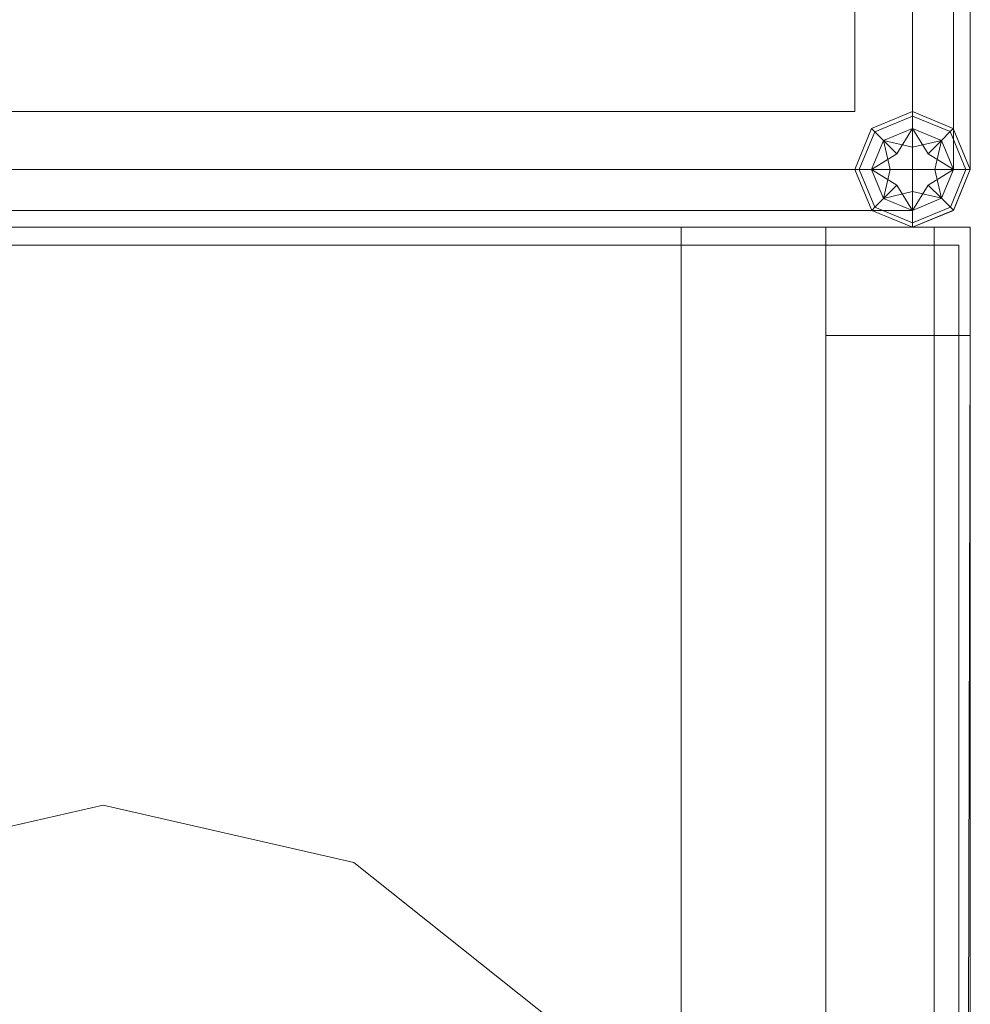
# Model space of a CAD drawing. Header units: inches. Extents: x 813 to 1305, y 19 to 194.
# Tile 634 of 656: x 1215.8 to 1217.44, y 102.38 to 104.09. Entities that reach past the tile are written whole.
import ezdxf

# ---------------------------------------------------------------- set-up
doc = ezdxf.new("R2010")
doc.units = ezdxf.units.IN
doc.header["$MEASUREMENT"] = 0
for name, color, linetype, true_color in [('CET color Grey19', 7, 'Continuous', 0x2f2e34), ('CET color Grey2', 7, 'Continuous', 0x060606), ('CET color Grey98', 7, 'Continuous', 0xfafafa)]:
    doc.layers.add(name, color=color, linetype=linetype, true_color=true_color)
doc.layers.add('CET Default', color=7, linetype='Continuous')

# ---------------------------------------------------------------- blocks, each defined once
blk = doc.blocks.new('*C280')
at = {"layer": 'CET color Grey2', "linetype": 'Continuous', "lineweight": 0}
for points, invisible_edges in [([(2, 2.5, 0.5), (0, 2.5, 0.5), (0, 2.5, 49.4213), (2, 2.5, 0.5)], 4), ([(2, 2.5, 0.5), (0, 2.5, 49.4213), (2, 2.5, 49.4213), (2, 2.5, 0.5)], 9), ([(0, 2.5, 0.5), (0, 0.5, 0.5), (0, 0.5, 49.4213), (0, 2.5, 0.5)], 4), ([(0, 2.5, 0.5), (0, 0.5, 49.4213), (0, 2.5, 49.4213), (0, 2.5, 0.5)], 9), ([(0, 2.5, 0.5), (2, 2.5, 0.5), (2, 0.5, 0.5), (0, 2.5, 0.5)], 4), ([(0, 2.5, 0.5), (2, 0.5, 0.5), (0, 0.5, 0.5), (0, 2.5, 0.5)], 9), ([(0, 0.5, 49.4213), (2, 0.5, 49.4213), (2, 2.5, 49.4213), (0, 0.5, 49.4213)], 4), ([(0, 0.5, 49.4213), (2, 2.5, 49.4213), (0, 2.5, 49.4213), (0, 0.5, 49.4213)], 9), ([(1.099, 1.9339), (1.3765, 2.2818), (3, 1.5), (1.099, 1.9339)], 6), ([(3, 1.5, 0.5), (1.3765, 2.2818, 0.5), (1.099, 1.9339, 0.5), (3, 1.5, 0.5)], 13), ([(1.099, 1.9339), (1.3765, 2.2818, 0.5), (1.3765, 2.2818), (1.099, 1.9339)], 9), ([(1.099, 1.9339), (1.099, 1.9339, 0.5), (1.3765, 2.2818, 0.5), (1.099, 1.9339)], 4), ([(1, 1.5), (1.099, 1.9339), (3, 1.5), (1, 1.5)], 6), ([(3, 1.5, 0.5), (1.099, 1.9339, 0.5), (1, 1.5, 0.5), (3, 1.5, 0.5)], 13), ([(1, 1.5), (1.099, 1.9339, 0.5), (1.099, 1.9339), (1, 1.5)], 9), ([(1, 1.5), (1, 1.5, 0.5), (1.099, 1.9339, 0.5), (1, 1.5)], 4), ([(1.099, 1.0661), (1, 1.5), (3, 1.5), (1.099, 1.0661)], 6), ([(3, 1.5, 0.5), (1, 1.5, 0.5), (1.099, 1.0661, 0.5), (3, 1.5, 0.5)], 13), ([(1.099, 1.0661), (1, 1.5, 0.5), (1, 1.5), (1.099, 1.0661)], 9), ([(1.099, 1.0661), (1.099, 1.0661, 0.5), (1, 1.5, 0.5), (1.099, 1.0661)], 4), ([(1.3765, 0.7182), (1.099, 1.0661), (3, 1.5), (1.3765, 0.7182)], 6), ([(3, 1.5, 0.5), (1.099, 1.0661, 0.5), (1.3765, 0.7182, 0.5), (3, 1.5, 0.5)], 13)]:
    blk.add_3dface(points, dxfattribs=dict(at, invisible_edges=invisible_edges))
at = {"layer": 'CET color Grey98', "linetype": 'Continuous', "lineweight": 0}
for points, invisible_edges in [([(24, 3, 0.5625), (0, 3, 0.5625), (0, 3, 0.8675), (24, 3, 0.5625)], 4), ([(24, 3, 0.5625), (0, 3, 0.8675), (24, 3, 0.8675), (24, 3, 0.5625)], 9), ([(24, 3, 0.8675), (0, 3, 0.8675), (0, 2.9375, 0.93), (24, 3, 0.8675)], 4), ([(24, 3, 0.8675), (0, 2.9375, 0.93), (24, 2.9375, 0.93), (24, 3, 0.8675)], 9), ([(24, 2.9375, 0.5), (0, 2.9375, 0.5), (0, 3, 0.5625), (24, 2.9375, 0.5)], 4), ([(24, 2.9375, 0.5), (0, 3, 0.5625), (24, 3, 0.5625), (24, 2.9375, 0.5)], 9), ([(0.1875, 3, 1.1525), (0.1875, 2.9375, 1.09), (0.1875, 2.75, 1.09), (0.1875, 3, 1.1525)], 4), ([(0.1875, 3, 32.9025), (0.1875, 3, 1.1525), (0.1875, 2.75, 1.09), (0.1875, 3, 32.9025)], 6), ([(0.1875, 2.9375, 32.965), (0.1875, 3, 32.9025), (0.1875, 2.75, 1.09), (0.1875, 2.9375, 32.965)], 6), ([(23.8125, 2.9375, 1.09), (0.1875, 3, 1.1525), (23.8125, 3, 1.1525), (23.8125, 2.9375, 1.09)], 9), ([(23.8125, 2.9375, 1.09), (0.1875, 2.9375, 1.09), (0.1875, 3, 1.1525), (23.8125, 2.9375, 1.09)], 4), ([(23.8125, 3, 32.9025), (0.1875, 2.9375, 32.965), (23.8125, 2.9375, 32.965), (23.8125, 3, 32.9025)], 9), ([(23.8125, 3, 32.9025), (0.1875, 3, 32.9025), (0.1875, 2.9375, 32.965), (23.8125, 3, 32.9025)], 4), ([(0.1875, 3, 33.1525), (0.1875, 2.9375, 33.09), (0.1875, 2.75, 33.09), (0.1875, 3, 33.1525)], 4), ([(0.1875, 3, 48.9025), (0.1875, 3, 33.1525), (0.1875, 2.75, 33.09), (0.1875, 3, 48.9025)], 6), ([(0.1875, 2.9375, 48.965), (0.1875, 3, 48.9025), (0.1875, 2.75, 33.09), (0.1875, 2.9375, 48.965)], 6), ([(23.8125, 3, 48.9025), (0.1875, 2.9375, 48.965), (23.8125, 2.9375, 48.965), (23.8125, 3, 48.9025)], 9), ([(23.8125, 3, 48.9025), (0.1875, 3, 48.9025), (0.1875, 2.9375, 48.965), (23.8125, 3, 48.9025)], 4), ([(0.0312, 0.0197, 49.5), (23.9688, 0.0197, 49.5), (23.9688, 2.9803, 49.5), (0.0312, 0.0197, 49.5)], 4), ([(0.0312, 0.0197, 49.5), (23.9688, 2.9803, 49.5), (0.0312, 2.9803, 49.5), (0.0312, 0.0197, 49.5)], 9), ([(0.0312, 2.9803, 49.5), (23.9688, 2.9803, 49.5), (23.9688, 2.9803, 49.25), (0.0312, 2.9803, 49.5)], 4), ([(0.0312, 2.9803, 49.5), (23.9688, 2.9803, 49.25), (0.0312, 2.9803, 49.25), (0.0312, 2.9803, 49.5)], 9), ([(0.0312, 2.9803, 49.25), (23.9688, 2.9803, 49.25), (23.9688, 0.0197, 49.25), (0.0312, 2.9803, 49.25)], 4), ([(0.0312, 2.9803, 49.25), (23.9688, 0.0197, 49.25), (0.0312, 0.0197, 49.25), (0.0312, 2.9803, 49.25)], 9), ([(24, 2.9375, 0.93), (0, 2.9375, 0.93), (0, 2.75, 0.93), (24, 2.9375, 0.93)], 4), ([(24, 2.9375, 0.93), (0, 2.75, 0.93), (24, 2.75, 0.93), (24, 2.9375, 0.93)], 9), ([(24, 2.75, 0.5), (0, 2.75, 0.5), (0, 2.9375, 0.5), (24, 2.75, 0.5)], 4), ([(24, 2.75, 0.5), (0, 2.9375, 0.5), (24, 2.9375, 0.5), (24, 2.75, 0.5)], 9), ([(0.1875, 2.75, 32.965), (0.1875, 2.9375, 32.965), (0.1875, 2.75, 1.09), (0.1875, 2.75, 32.965)], 2), ([(23.8125, 2.75, 1.09), (0.1875, 2.9375, 1.09), (23.8125, 2.9375, 1.09), (23.8125, 2.75, 1.09)], 9), ([(23.8125, 2.75, 1.09), (0.1875, 2.75, 1.09), (0.1875, 2.9375, 1.09), (23.8125, 2.75, 1.09)], 4), ([(23.8125, 2.9375, 32.965), (0.1875, 2.75, 32.965), (23.8125, 2.75, 32.965), (23.8125, 2.9375, 32.965)], 9), ([(23.8125, 2.9375, 32.965), (0.1875, 2.9375, 32.965), (0.1875, 2.75, 32.965), (23.8125, 2.9375, 32.965)], 4), ([(0.1875, 2.75, 48.965), (0.1875, 2.9375, 48.965), (0.1875, 2.75, 33.09), (0.1875, 2.75, 48.965)], 2), ([(23.8125, 2.75, 33.09), (0.1875, 2.9375, 33.09), (23.8125, 2.9375, 33.09), (23.8125, 2.75, 33.09)], 9), ([(23.8125, 2.75, 33.09), (0.1875, 2.75, 33.09), (0.1875, 2.9375, 33.09), (23.8125, 2.75, 33.09)], 4), ([(23.8125, 2.9375, 48.965), (0.1875, 2.75, 48.965), (23.8125, 2.75, 48.965), (23.8125, 2.9375, 48.965)], 9), ([(23.8125, 2.9375, 48.965), (0.1875, 2.9375, 48.965), (0.1875, 2.75, 48.965), (23.8125, 2.9375, 48.965)], 4), ([(24, 2.75, 0.93), (0, 2.75, 0.93), (0, 2.75, 0.5), (24, 2.75, 0.93)], 4), ([(24, 2.75, 0.93), (0, 2.75, 0.5), (24, 2.75, 0.5), (24, 2.75, 0.93)], 9), ([(23.8125, 2.75, 32.965), (0.1875, 2.75, 1.09), (23.8125, 2.75, 1.09), (23.8125, 2.75, 32.965)], 9), ([(23.8125, 2.75, 32.965), (0.1875, 2.75, 32.965), (0.1875, 2.75, 1.09), (23.8125, 2.75, 32.965)], 4), ([(23.8125, 2.75, 48.965), (0.1875, 2.75, 33.09), (23.8125, 2.75, 33.09), (23.8125, 2.75, 48.965)], 9), ([(23.8125, 2.75, 48.965), (0.1875, 2.75, 48.965), (0.1875, 2.75, 33.09), (23.8125, 2.75, 48.965)], 4)]:
    blk.add_3dface(points, dxfattribs=dict(at, invisible_edges=invisible_edges))
for points in [[(23.8125, 2.9375, 33.09), (0.1875, 3, 33.1525), (23.8125, 3, 33.1525), (23.8125, 2.9375, 33.09)], [(23.8125, 2.9375, 33.09), (0.1875, 2.9375, 33.09), (0.1875, 3, 33.1525), (23.8125, 2.9375, 33.09)]]:
    blk.add_3dface(points, dxfattribs=at)
blk = doc.blocks.new('*C235')
at = {"layer": 'CET Default', "linetype": 'Continuous', "lineweight": 0, "rotation": 269.9999999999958}
blk.add_blockref('*C280', (415.7222, 916.8549), dxfattribs=at)
blk = doc.blocks.new('*C199')
at = {"layer": 'CET color Grey19', "linetype": 'Continuous', "lineweight": 0}
for points, invisible_edges in [([(0.2, 2.8, 0.5), (0.2, 0.2, 0.5), (0.2, 0.2, 49.25), (0.2, 2.8, 0.5)], 4), ([(0.2, 2.8, 0.5), (0.2, 0.2, 49.25), (0.2, 2.8, 49.25), (0.2, 2.8, 0.5)], 9), ([(0.2, 2.8, 0.5), (2.8, 2.8, 0.5), (2.8, 0.2, 0.5), (0.2, 2.8, 0.5)], 4), ([(0.2, 2.8, 0.5), (2.8, 0.2, 0.5), (0.2, 0.2, 0.5), (0.2, 2.8, 0.5)], 9), ([(0.2, 0.2, 49.25), (2.8, 0.2, 49.25), (2.8, 2.8, 49.25), (0.2, 0.2, 49.25)], 4), ([(0.2, 0.2, 49.25), (2.8, 2.8, 49.25), (0.2, 2.8, 49.25), (0.2, 0.2, 49.25)], 9), ([(0.2, 0.2, 0.5), (2.8, 0.2, 0.5), (2.8, 0.2, 49.25), (0.2, 0.2, 0.5)], 4), ([(0.2, 0.2, 0.5), (2.8, 0.2, 49.25), (0.2, 0.2, 49.25), (0.2, 0.2, 0.5)], 9)]:
    blk.add_3dface(points, dxfattribs=dict(at, invisible_edges=invisible_edges))
at = {"layer": 'CET color Grey98', "linetype": 'Continuous', "lineweight": 0}
for points, invisible_edges in [([(0, 2.9, 49.35), (0, 0.1, 49.35), (0, 2.9, 49.4), (0, 2.9, 49.35)], 2), ([(0, 2.9, 49.4), (0, 0.1, 49.35), (0, 0.1, 49.4), (0, 2.9, 49.4)], 9), ([(0, 2.9, 49.4), (0.0293, 0.1, 49.4707), (0.0293, 2.9, 49.4707), (0, 2.9, 49.4)], 9), ([(0, 2.9, 49.4), (0, 0.1, 49.4), (0.0293, 0.1, 49.4707), (0, 2.9, 49.4)], 4), ([(0.0293, 2.9, 49.2793), (0, 0.1, 49.35), (0, 2.9, 49.35), (0.0293, 2.9, 49.2793)], 9), ([(0.0293, 2.9, 49.2793), (0.0293, 0.1, 49.2793), (0, 0.1, 49.35), (0.0293, 2.9, 49.2793)], 4), ([(0, 0.1, 49.35), (0.1, 0.1, 49.35), (0.1, 2.9, 49.35), (0, 0.1, 49.35)], 4), ([(0, 0.1, 49.35), (0.1, 2.9, 49.35), (0, 2.9, 49.35), (0, 0.1, 49.35)], 9), ([(0.1, 0.1, 49.25), (0, 0.1, 49.25), (0.1, 2.9, 49.25), (0.1, 0.1, 49.25)], 2), ([(0.1, 2.9, 49.25), (0, 0.1, 49.25), (0, 2.9, 49.25), (0.1, 2.9, 49.25)], 9), ([(0, 2.9, 49.25), (0, 0.1, 49.25), (0, 2.9, 49.35), (0, 2.9, 49.25)], 2), ([(0, 2.9, 49.35), (0, 0.1, 49.25), (0, 0.1, 49.35), (0, 2.9, 49.35)], 9), ([(0.0293, 2.9, 49.4707), (0.1, 0.1, 49.5), (0.1, 2.9, 49.5), (0.0293, 2.9, 49.4707)], 9), ([(0.0293, 2.9, 49.4707), (0.0293, 0.1, 49.4707), (0.1, 0.1, 49.5), (0.0293, 2.9, 49.4707)], 4), ([(0.1, 2.9, 49.25), (0.0293, 0.1, 49.2793), (0.0293, 2.9, 49.2793), (0.1, 2.9, 49.25)], 9), ([(0.1, 2.9, 49.25), (0.1, 0.1, 49.25), (0.0293, 0.1, 49.2793), (0.1, 2.9, 49.25)], 4), ([(0.1, 0.1, 49.5), (2.9, 0.1, 49.5), (2.9, 2.9, 49.5), (0.1, 0.1, 49.5)], 4), ([(0.1, 0.1, 49.5), (2.9, 2.9, 49.5), (0.1, 2.9, 49.5), (0.1, 0.1, 49.5)], 9), ([(2.9, 0.1, 49.25), (0.1, 0.1, 49.25), (2.9, 2.9, 49.25), (2.9, 0.1, 49.25)], 2), ([(2.9, 2.9, 49.25), (0.1, 0.1, 49.25), (0.1, 2.9, 49.25), (2.9, 2.9, 49.25)], 9), ([(0.1, 0.1, 49.35), (2.9, 0.1, 49.35), (2.9, 2.9, 49.35), (0.1, 0.1, 49.35)], 4), ([(0.1, 0.1, 49.35), (2.9, 2.9, 49.35), (0.1, 2.9, 49.35), (0.1, 0.1, 49.35)], 9), ([(2.9, 0.1, 49.25), (0.1, 0.1, 49.25), (2.9, 2.9, 49.25), (2.9, 0.1, 49.25)], 2), ([(2.9, 2.9, 49.25), (0.1, 0.1, 49.25), (0.1, 2.9, 49.25), (2.9, 2.9, 49.25)], 9), ([(0.0346, 0.1652, 49.3882), (0.0999, 0.2, 49.35), (0.0292, 0.1706, 49.35), (0.0346, 0.1652, 49.3882)], 9), ([(0.0999, 0.2, 49.35), (0.0999, 0.1924, 49.3118), (0.0292, 0.1706, 49.35), (0.0999, 0.2, 49.35)], 2), ([(0.0346, 0.1652, 49.4382), (0.0999, 0.2, 49.4), (0.0292, 0.1706, 49.4), (0.0346, 0.1652, 49.4382)], 9), ([(0.0999, 0.2, 49.4), (0.0999, 0.1924, 49.3618), (0.0292, 0.1706, 49.4), (0.0999, 0.2, 49.4)], 2), ([(0.0292, 0.1706, 49.35), (0.0999, 0.1924, 49.3118), (0.0346, 0.1652, 49.3118), (0.0292, 0.1706, 49.35)], 9), ([(0.0292, 0.1706, 49.4), (0.0999, 0.1924, 49.3618), (0.0346, 0.1652, 49.3618), (0.0292, 0.1706, 49.4)], 9), ([(0.0999, 0.1924, 49.3882), (0.0999, 0.2, 49.35), (0.0346, 0.1652, 49.3882), (0.0999, 0.1924, 49.3882)], 2), ([(0.0999, 0.1924, 49.4382), (0.0999, 0.2, 49.4), (0.0346, 0.1652, 49.4382), (0.0999, 0.1924, 49.4382)], 2), ([(0.0999, 0.1924, 49.3118), (0.0999, 0.1708, 49.2794), (0.0346, 0.1652, 49.3118), (0.0999, 0.1924, 49.3118)], 2), ([(0.0499, 0.1499, 49.4206), (0.0999, 0.1924, 49.3882), (0.0346, 0.1652, 49.3882), (0.0499, 0.1499, 49.4206)], 9), ([(0.0999, 0.1924, 49.3618), (0.0999, 0.1708, 49.3294), (0.0346, 0.1652, 49.3618), (0.0999, 0.1924, 49.3618)], 2), ([(0.0499, 0.1499, 49.4706), (0.0999, 0.1924, 49.4382), (0.0346, 0.1652, 49.4382), (0.0499, 0.1499, 49.4706)], 9), ([(0.0999, 0.1708, 49.4206), (0.0999, 0.1924, 49.3882), (0.0499, 0.1499, 49.4206), (0.0999, 0.1708, 49.4206)], 2), ([(0.0999, 0.1708, 49.4706), (0.0999, 0.1924, 49.4382), (0.0499, 0.1499, 49.4706), (0.0999, 0.1708, 49.4706)], 2), ([(0.0999, 0.1924, 49.3882), (0.1706, 0.1708, 49.35), (0.0999, 0.2, 49.35), (0.0999, 0.1924, 49.3882)], 9), ([(0.1706, 0.1708, 49.35), (0.1652, 0.1654, 49.3118), (0.0999, 0.2, 49.35), (0.1706, 0.1708, 49.35)], 2), ([(0.0999, 0.2, 49.35), (0.1652, 0.1654, 49.3118), (0.0999, 0.1924, 49.3118), (0.0999, 0.2, 49.35)], 9), ([(0.0999, 0.1924, 49.4382), (0.1706, 0.1708, 49.4), (0.0999, 0.2, 49.4), (0.0999, 0.1924, 49.4382)], 9), ([(0.1706, 0.1708, 49.4), (0.1652, 0.1654, 49.3618), (0.0999, 0.2, 49.4), (0.1706, 0.1708, 49.4)], 2), ([(0.0999, 0.2, 49.4), (0.1652, 0.1654, 49.3618), (0.0999, 0.1924, 49.3618), (0.0999, 0.2, 49.4)], 9), ([(0.1652, 0.1654, 49.3118), (0.15, 0.1501, 49.2794), (0.0999, 0.1924, 49.3118), (0.1652, 0.1654, 49.3118)], 2), ([(0.0999, 0.1924, 49.3118), (0.15, 0.1501, 49.2794), (0.0999, 0.1708, 49.2794), (0.0999, 0.1924, 49.3118)], 9), ([(0.0999, 0.1708, 49.4206), (0.1652, 0.1654, 49.3882), (0.0999, 0.1924, 49.3882), (0.0999, 0.1708, 49.4206)], 9), ([(0.1652, 0.1654, 49.3882), (0.1706, 0.1708, 49.35), (0.0999, 0.1924, 49.3882), (0.1652, 0.1654, 49.3882)], 2), ([(0.1652, 0.1654, 49.3618), (0.15, 0.1501, 49.3294), (0.0999, 0.1924, 49.3618), (0.1652, 0.1654, 49.3618)], 2), ([(0.0999, 0.1924, 49.3618), (0.15, 0.1501, 49.3294), (0.0999, 0.1708, 49.3294), (0.0999, 0.1924, 49.3618)], 9), ([(0.0999, 0.1708, 49.4706), (0.1652, 0.1654, 49.4382), (0.0999, 0.1924, 49.4382), (0.0999, 0.1708, 49.4706)], 9), ([(0.1652, 0.1654, 49.4382), (0.1706, 0.1708, 49.4), (0.0999, 0.1924, 49.4382), (0.1652, 0.1654, 49.4382)], 2), ([(0.0076, 0.0998, 49.3882), (0.0292, 0.1706, 49.35), (0, 0.0998, 49.35), (0.0076, 0.0998, 49.3882)], 9), ([(0.0292, 0.1706, 49.35), (0.0346, 0.1652, 49.3118), (0, 0.0998, 49.35), (0.0292, 0.1706, 49.35)], 2), ([(0.0076, 0.0998, 49.4382), (0.0292, 0.1706, 49.4), (0, 0.0998, 49.4), (0.0076, 0.0998, 49.4382)], 9), ([(0.0292, 0.1706, 49.4), (0.0346, 0.1652, 49.3618), (0, 0.0998, 49.4), (0.0292, 0.1706, 49.4)], 2), ([(0.0346, 0.1652, 49.3882), (0.0292, 0.1706, 49.35), (0.0076, 0.0998, 49.3882), (0.0346, 0.1652, 49.3882)], 2), ([(0.0346, 0.1652, 49.4382), (0.0292, 0.1706, 49.4), (0.0076, 0.0998, 49.4382), (0.0346, 0.1652, 49.4382)], 2), ([(0.0346, 0.1652, 49.3118), (0.0999, 0.1708, 49.2794), (0.0499, 0.1499, 49.2794), (0.0346, 0.1652, 49.3118)], 9), ([(0.0346, 0.1652, 49.3618), (0.0999, 0.1708, 49.3294), (0.0499, 0.1499, 49.3294), (0.0346, 0.1652, 49.3618)], 9), ([(0.1, 0.1384, 49.4423), (0.0999, 0.1708, 49.4206), (0.0728, 0.1271, 49.4423), (0.1, 0.1384, 49.4423)], 4), ([(0.1, 0.1384, 49.4923), (0.0999, 0.1708, 49.4706), (0.0728, 0.1271, 49.4923), (0.1, 0.1384, 49.4923)], 4), ([(0.0999, 0.1708, 49.2794), (0.1271, 0.1272, 49.2577), (0.1, 0.1384, 49.2577), (0.0999, 0.1708, 49.2794)], 2), ([(0.15, 0.1501, 49.4206), (0.1652, 0.1654, 49.3882), (0.0999, 0.1708, 49.4206), (0.15, 0.1501, 49.4206)], 2), ([(0.0999, 0.1708, 49.3294), (0.1271, 0.1272, 49.3077), (0.1, 0.1384, 49.3077), (0.0999, 0.1708, 49.3294)], 2), ([(0.15, 0.1501, 49.4706), (0.1652, 0.1654, 49.4382), (0.0999, 0.1708, 49.4706), (0.15, 0.1501, 49.4706)], 2), ([(0.1652, 0.1654, 49.3882), (0.2, 0.1002, 49.35), (0.1706, 0.1708, 49.35), (0.1652, 0.1654, 49.3882)], 9), ([(0.1706, 0.1708, 49.35), (0.1924, 0.1001, 49.3118), (0.1652, 0.1654, 49.3118), (0.1706, 0.1708, 49.35)], 9), ([(0.1652, 0.1654, 49.4382), (0.2, 0.1002, 49.4), (0.1706, 0.1708, 49.4), (0.1652, 0.1654, 49.4382)], 9), ([(0.1706, 0.1708, 49.4), (0.1924, 0.1001, 49.3618), (0.1652, 0.1654, 49.3618), (0.1706, 0.1708, 49.4)], 9), ([(0.2, 0.1002, 49.35), (0.1924, 0.1001, 49.3118), (0.1706, 0.1708, 49.35), (0.2, 0.1002, 49.35)], 2), ([(0.2, 0.1002, 49.4), (0.1924, 0.1001, 49.3618), (0.1706, 0.1708, 49.4), (0.2, 0.1002, 49.4)], 2), ([(0, 0.0998, 49.35), (0.0346, 0.1652, 49.3118), (0.0076, 0.0998, 49.3118), (0, 0.0998, 49.35)], 9), ([(0, 0.0998, 49.4), (0.0346, 0.1652, 49.3618), (0.0076, 0.0998, 49.3618), (0, 0.0998, 49.4)], 9), ([(0.0346, 0.1652, 49.3118), (0.0499, 0.1499, 49.2794), (0.0076, 0.0998, 49.3118), (0.0346, 0.1652, 49.3118)], 2), ([(0.0293, 0.0999, 49.4206), (0.0346, 0.1652, 49.3882), (0.0076, 0.0998, 49.3882), (0.0293, 0.0999, 49.4206)], 9), ([(0.0346, 0.1652, 49.3618), (0.0499, 0.1499, 49.3294), (0.0076, 0.0998, 49.3618), (0.0346, 0.1652, 49.3618)], 2), ([(0.0293, 0.0999, 49.4706), (0.0346, 0.1652, 49.4382), (0.0076, 0.0998, 49.4382), (0.0293, 0.0999, 49.4706)], 9), ([(0.0499, 0.1499, 49.4206), (0.0346, 0.1652, 49.3882), (0.0293, 0.0999, 49.4206), (0.0499, 0.1499, 49.4206)], 2), ([(0.0499, 0.1499, 49.4706), (0.0346, 0.1652, 49.4382), (0.0293, 0.0999, 49.4706), (0.0499, 0.1499, 49.4706)], 2), ([(0.1652, 0.1654, 49.3118), (0.1708, 0.1001, 49.2794), (0.15, 0.1501, 49.2794), (0.1652, 0.1654, 49.3118)], 9), ([(0.15, 0.1501, 49.4206), (0.1924, 0.1001, 49.3882), (0.1652, 0.1654, 49.3882), (0.15, 0.1501, 49.4206)], 9), ([(0.1652, 0.1654, 49.3618), (0.1708, 0.1001, 49.3294), (0.15, 0.1501, 49.3294), (0.1652, 0.1654, 49.3618)], 9), ([(0.15, 0.1501, 49.4706), (0.1924, 0.1001, 49.4382), (0.1652, 0.1654, 49.4382), (0.15, 0.1501, 49.4706)], 9), ([(0.1924, 0.1001, 49.3118), (0.1708, 0.1001, 49.2794), (0.1652, 0.1654, 49.3118), (0.1924, 0.1001, 49.3118)], 2), ([(0.1924, 0.1001, 49.3882), (0.2, 0.1002, 49.35), (0.1652, 0.1654, 49.3882), (0.1924, 0.1001, 49.3882)], 2), ([(0.1924, 0.1001, 49.3618), (0.1708, 0.1001, 49.3294), (0.1652, 0.1654, 49.3618), (0.1924, 0.1001, 49.3618)], 2), ([(0.1924, 0.1001, 49.4382), (0.2, 0.1002, 49.4), (0.1652, 0.1654, 49.4382), (0.1924, 0.1001, 49.4382)], 2), ([(0.0076, 0.0998, 49.3118), (0.0499, 0.1499, 49.2794), (0.0293, 0.0999, 49.2794), (0.0076, 0.0998, 49.3118)], 9), ([(0.0076, 0.0998, 49.3618), (0.0499, 0.1499, 49.3294), (0.0293, 0.0999, 49.3294), (0.0076, 0.0998, 49.3618)], 9), ([(0.0499, 0.1499, 49.2794), (0.1, 0.1384, 49.2577), (0.0728, 0.1271, 49.2577), (0.0499, 0.1499, 49.2794)], 2), ([(0.0728, 0.1271, 49.4423), (0.0499, 0.1499, 49.4206), (0.0616, 0.0999, 49.4423), (0.0728, 0.1271, 49.4423)], 4), ([(0.0499, 0.1499, 49.3294), (0.1, 0.1384, 49.3077), (0.0728, 0.1271, 49.3077), (0.0499, 0.1499, 49.3294)], 2), ([(0.0728, 0.1271, 49.4923), (0.0499, 0.1499, 49.4706), (0.0616, 0.0999, 49.4923), (0.0728, 0.1271, 49.4923)], 4), ([(0.1, 0.1384, 49.2577), (0.1002, 0.1, 49.25), (0.0728, 0.1271, 49.2577), (0.1, 0.1384, 49.2577)], 15), ([(0.1002, 0.1, 49.45), (0.1, 0.1384, 49.4423), (0.0728, 0.1271, 49.4423), (0.1002, 0.1, 49.45)], 15), ([(0.1, 0.1384, 49.3077), (0.1002, 0.1, 49.3), (0.0728, 0.1271, 49.3077), (0.1, 0.1384, 49.3077)], 15), ([(0.1002, 0.1, 49.5), (0.1, 0.1384, 49.4923), (0.0728, 0.1271, 49.4923), (0.1002, 0.1, 49.5)], 15), ([(0.1271, 0.1272, 49.4423), (0.15, 0.1501, 49.4206), (0.1, 0.1384, 49.4423), (0.1271, 0.1272, 49.4423)], 4), ([(0.1271, 0.1272, 49.4923), (0.15, 0.1501, 49.4706), (0.1, 0.1384, 49.4923), (0.1271, 0.1272, 49.4923)], 4), ([(0.1271, 0.1272, 49.2577), (0.1002, 0.1, 49.25), (0.1, 0.1384, 49.2577), (0.1271, 0.1272, 49.2577)], 15), ([(0.1002, 0.1, 49.45), (0.1271, 0.1272, 49.4423), (0.1, 0.1384, 49.4423), (0.1002, 0.1, 49.45)], 15), ([(0.1271, 0.1272, 49.3077), (0.1002, 0.1, 49.3), (0.1, 0.1384, 49.3077), (0.1271, 0.1272, 49.3077)], 15), ([(0.1002, 0.1, 49.5), (0.1271, 0.1272, 49.4923), (0.1, 0.1384, 49.4923), (0.1002, 0.1, 49.5)], 15), ([(0.15, 0.1501, 49.2794), (0.1384, 0.1001, 49.2577), (0.1271, 0.1272, 49.2577), (0.15, 0.1501, 49.2794)], 2), ([(0.15, 0.1501, 49.3294), (0.1384, 0.1001, 49.3077), (0.1271, 0.1272, 49.3077), (0.15, 0.1501, 49.3294)], 2), ([(0.1708, 0.1001, 49.4206), (0.1924, 0.1001, 49.3882), (0.15, 0.1501, 49.4206), (0.1708, 0.1001, 49.4206)], 2), ([(0.1708, 0.1001, 49.4706), (0.1924, 0.1001, 49.4382), (0.15, 0.1501, 49.4706), (0.1708, 0.1001, 49.4706)], 2), ([(0.0293, 0.0999, 49.2794), (0.0728, 0.1271, 49.2577), (0.0616, 0.0999, 49.2577), (0.0293, 0.0999, 49.2794)], 2), ([(0.0293, 0.0999, 49.3294), (0.0728, 0.1271, 49.3077), (0.0616, 0.0999, 49.3077), (0.0293, 0.0999, 49.3294)], 2), ([(0.0728, 0.1271, 49.2577), (0.1002, 0.1, 49.25), (0.0616, 0.0999, 49.2577), (0.0728, 0.1271, 49.2577)], 15), ([(0.1002, 0.1, 49.45), (0.0728, 0.1271, 49.4423), (0.0616, 0.0999, 49.4423), (0.1002, 0.1, 49.45)], 15), ([(0.0728, 0.1271, 49.3077), (0.1002, 0.1, 49.3), (0.0616, 0.0999, 49.3077), (0.0728, 0.1271, 49.3077)], 15), ([(0.1002, 0.1, 49.5), (0.0728, 0.1271, 49.4923), (0.0616, 0.0999, 49.4923), (0.1002, 0.1, 49.5)], 15), ([(0.1384, 0.1001, 49.2577), (0.1002, 0.1, 49.25), (0.1271, 0.1272, 49.2577), (0.1384, 0.1001, 49.2577)], 15), ([(0.1002, 0.1, 49.45), (0.1384, 0.1001, 49.4423), (0.1271, 0.1272, 49.4423), (0.1002, 0.1, 49.45)], 15), ([(0.1384, 0.1001, 49.3077), (0.1002, 0.1, 49.3), (0.1271, 0.1272, 49.3077), (0.1384, 0.1001, 49.3077)], 15), ([(0.1002, 0.1, 49.5), (0.1384, 0.1001, 49.4923), (0.1271, 0.1272, 49.4923), (0.1002, 0.1, 49.5)], 15), ([(0.1384, 0.1001, 49.4423), (0.1708, 0.1001, 49.4206), (0.1271, 0.1272, 49.4423), (0.1384, 0.1001, 49.4423)], 4), ([(0.1384, 0.1001, 49.4923), (0.1708, 0.1001, 49.4706), (0.1271, 0.1272, 49.4923), (0.1384, 0.1001, 49.4923)], 4), ([(0.0293, 0.0293, 49.35), (0, 0.1, 49.4), (0, 0.1, 49.35), (0.0293, 0.0293, 49.35)], 9), ([(0.0293, 0.0293, 49.35), (0.0293, 0.0293, 49.4), (0, 0.1, 49.4), (0.0293, 0.0293, 49.35)], 4), ([(0.1, 0.1, 49.35), (0, 0.1, 49.35), (0.0293, 0.0293, 49.35), (0.1, 0.1, 49.35)], 4), ([(0, 0.1, 49.25), (0.1, 0.1, 49.25), (0.0293, 0.0293, 49.25), (0, 0.1, 49.25)], 2), ([(0.0293, 0.0293, 49.25), (0, 0.1, 49.35), (0, 0.1, 49.25), (0.0293, 0.0293, 49.25)], 9), ([(0.0293, 0.0293, 49.25), (0.0293, 0.0293, 49.35), (0, 0.1, 49.35), (0.0293, 0.0293, 49.25)], 4), ([(0.0076, 0.0998, 49.3882), (0, 0.0998, 49.35), (0.0348, 0.0345, 49.3882), (0.0076, 0.0998, 49.3882)], 2), ([(0.0348, 0.0345, 49.3882), (0, 0.0998, 49.35), (0.0294, 0.0292, 49.35), (0.0348, 0.0345, 49.3882)], 9), ([(0, 0.0998, 49.35), (0.0076, 0.0998, 49.3118), (0.0294, 0.0292, 49.35), (0, 0.0998, 49.35)], 2), ([(0.0076, 0.0998, 49.4382), (0, 0.0998, 49.4), (0.0348, 0.0345, 49.4382), (0.0076, 0.0998, 49.4382)], 2), ([(0.0348, 0.0345, 49.4382), (0, 0.0998, 49.4), (0.0294, 0.0292, 49.4), (0.0348, 0.0345, 49.4382)], 9), ([(0, 0.0998, 49.4), (0.0076, 0.0998, 49.3618), (0.0294, 0.0292, 49.4), (0, 0.0998, 49.4)], 2), ([(0.0076, 0.0998, 49.3118), (0.0293, 0.0999, 49.2794), (0.0348, 0.0345, 49.3118), (0.0076, 0.0998, 49.3118)], 2), ([(0.0293, 0.0999, 49.4206), (0.0076, 0.0998, 49.3882), (0.0501, 0.0499, 49.4206), (0.0293, 0.0999, 49.4206)], 2), ([(0.0076, 0.0998, 49.3618), (0.0293, 0.0999, 49.3294), (0.0348, 0.0345, 49.3618), (0.0076, 0.0998, 49.3618)], 2), ([(0.0293, 0.0999, 49.4706), (0.0076, 0.0998, 49.4382), (0.0501, 0.0499, 49.4706), (0.0293, 0.0999, 49.4706)], 2), ([(0.0501, 0.0499, 49.4206), (0.0076, 0.0998, 49.3882), (0.0348, 0.0345, 49.3882), (0.0501, 0.0499, 49.4206)], 9), ([(0.0294, 0.0292, 49.35), (0.0076, 0.0998, 49.3118), (0.0348, 0.0345, 49.3118), (0.0294, 0.0292, 49.35)], 9), ([(0.0501, 0.0499, 49.4706), (0.0076, 0.0998, 49.4382), (0.0348, 0.0345, 49.4382), (0.0501, 0.0499, 49.4706)], 9), ([(0.0294, 0.0292, 49.4), (0.0076, 0.0998, 49.3618), (0.0348, 0.0345, 49.3618), (0.0294, 0.0292, 49.4)], 9), ([(0.1, 0.1, 49.35), (0.0293, 0.0293, 49.35), (0.1, 0, 49.35), (0.1, 0.1, 49.35)], 9), ([(0.0293, 0.0293, 49.25), (0.1, 0.1, 49.25), (0.1, 0, 49.25), (0.0293, 0.0293, 49.25)], 9), ([(0.0348, 0.0345, 49.3118), (0.0293, 0.0999, 49.2794), (0.0501, 0.0499, 49.2794), (0.0348, 0.0345, 49.3118)], 9), ([(0.0616, 0.0999, 49.4423), (0.0293, 0.0999, 49.4206), (0.0729, 0.0728, 49.4423), (0.0616, 0.0999, 49.4423)], 4), ([(0.0348, 0.0345, 49.3618), (0.0293, 0.0999, 49.3294), (0.0501, 0.0499, 49.3294), (0.0348, 0.0345, 49.3618)], 9), ([(0.0616, 0.0999, 49.4923), (0.0293, 0.0999, 49.4706), (0.0729, 0.0728, 49.4923), (0.0616, 0.0999, 49.4923)], 4), ([(0.0501, 0.0499, 49.2794), (0.0616, 0.0999, 49.2577), (0.0729, 0.0728, 49.2577), (0.0501, 0.0499, 49.2794)], 2), ([(0.0501, 0.0499, 49.3294), (0.0616, 0.0999, 49.3077), (0.0729, 0.0728, 49.3077), (0.0501, 0.0499, 49.3294)], 2), ([(0.0616, 0.0999, 49.2577), (0.1002, 0.1, 49.25), (0.0729, 0.0728, 49.2577), (0.0616, 0.0999, 49.2577)], 15), ([(0.1002, 0.1, 49.45), (0.0616, 0.0999, 49.4423), (0.0729, 0.0728, 49.4423), (0.1002, 0.1, 49.45)], 15), ([(0.0616, 0.0999, 49.3077), (0.1002, 0.1, 49.3), (0.0729, 0.0728, 49.3077), (0.0616, 0.0999, 49.3077)], 15), ([(0.1002, 0.1, 49.5), (0.0616, 0.0999, 49.4923), (0.0729, 0.0728, 49.4923), (0.1002, 0.1, 49.5)], 15), ([(0.0729, 0.0728, 49.2577), (0.1002, 0.1, 49.25), (0.1001, 0.0616, 49.2577), (0.0729, 0.0728, 49.2577)], 15), ([(0.1002, 0.1, 49.45), (0.0729, 0.0728, 49.4423), (0.1001, 0.0616, 49.4423), (0.1002, 0.1, 49.45)], 15), ([(0.0729, 0.0728, 49.3077), (0.1002, 0.1, 49.3), (0.1001, 0.0616, 49.3077), (0.0729, 0.0728, 49.3077)], 15), ([(0.1002, 0.1, 49.5), (0.0729, 0.0728, 49.4923), (0.1001, 0.0616, 49.4923), (0.1002, 0.1, 49.5)], 15), ([(0.1, 0.0293, 49.4707), (2.9, 0.1, 49.5), (0.1, 0.1, 49.5), (0.1, 0.0293, 49.4707)], 9), ([(0.1, 0.0293, 49.4707), (2.9, 0.0293, 49.4707), (2.9, 0.1, 49.5), (0.1, 0.0293, 49.4707)], 4), ([(0.1, 0.1, 49.25), (2.9, 0.0293, 49.2793), (0.1, 0.0293, 49.2793), (0.1, 0.1, 49.25)], 9), ([(0.1, 0.1, 49.25), (2.9, 0.1, 49.25), (2.9, 0.0293, 49.2793), (0.1, 0.1, 49.25)], 4), ([(0.1, 0, 49.35), (2.9, 0, 49.35), (2.9, 0.1, 49.35), (0.1, 0, 49.35)], 4), ([(0.1, 0, 49.35), (2.9, 0.1, 49.35), (0.1, 0.1, 49.35), (0.1, 0, 49.35)], 9), ([(2.9, 0, 49.25), (0.1, 0, 49.25), (2.9, 0.1, 49.25), (2.9, 0, 49.25)], 2), ([(2.9, 0.1, 49.25), (0.1, 0, 49.25), (0.1, 0.1, 49.25), (2.9, 0.1, 49.25)], 9), ([(0.1001, 0.0616, 49.2577), (0.1002, 0.1, 49.25), (0.1272, 0.0729, 49.2577), (0.1001, 0.0616, 49.2577)], 15), ([(0.1002, 0.1, 49.45), (0.1001, 0.0616, 49.4423), (0.1272, 0.0729, 49.4423), (0.1002, 0.1, 49.45)], 15), ([(0.1001, 0.0616, 49.3077), (0.1002, 0.1, 49.3), (0.1272, 0.0729, 49.3077), (0.1001, 0.0616, 49.3077)], 15), ([(0.1002, 0.1, 49.5), (0.1001, 0.0616, 49.4923), (0.1272, 0.0729, 49.4923), (0.1002, 0.1, 49.5)], 15), ([(0.1272, 0.0729, 49.2577), (0.1002, 0.1, 49.25), (0.1384, 0.1001, 49.2577), (0.1272, 0.0729, 49.2577)], 15), ([(0.1002, 0.1, 49.45), (0.1272, 0.0729, 49.4423), (0.1384, 0.1001, 49.4423), (0.1002, 0.1, 49.45)], 15), ([(0.1272, 0.0729, 49.3077), (0.1002, 0.1, 49.3), (0.1384, 0.1001, 49.3077), (0.1272, 0.0729, 49.3077)], 15), ([(0.1002, 0.1, 49.5), (0.1272, 0.0729, 49.4923), (0.1384, 0.1001, 49.4923), (0.1002, 0.1, 49.5)], 15), ([(0.1708, 0.1001, 49.2794), (0.1272, 0.0729, 49.2577), (0.1384, 0.1001, 49.2577), (0.1708, 0.1001, 49.2794)], 2), ([(0.1272, 0.0729, 49.4423), (0.1502, 0.05, 49.4206), (0.1384, 0.1001, 49.4423), (0.1272, 0.0729, 49.4423)], 4), ([(0.1708, 0.1001, 49.3294), (0.1272, 0.0729, 49.3077), (0.1384, 0.1001, 49.3077), (0.1708, 0.1001, 49.3294)], 2), ([(0.1272, 0.0729, 49.4923), (0.1502, 0.05, 49.4706), (0.1384, 0.1001, 49.4923), (0.1272, 0.0729, 49.4923)], 4), ([(0.1655, 0.0348, 49.3118), (0.1502, 0.05, 49.2794), (0.1924, 0.1001, 49.3118), (0.1655, 0.0348, 49.3118)], 2), ([(0.1924, 0.1001, 49.3118), (0.1502, 0.05, 49.2794), (0.1708, 0.1001, 49.2794), (0.1924, 0.1001, 49.3118)], 9), ([(0.1502, 0.05, 49.4206), (0.1655, 0.0348, 49.3882), (0.1708, 0.1001, 49.4206), (0.1502, 0.05, 49.4206)], 2), ([(0.1655, 0.0348, 49.3618), (0.1502, 0.05, 49.3294), (0.1924, 0.1001, 49.3618), (0.1655, 0.0348, 49.3618)], 2), ([(0.1924, 0.1001, 49.3618), (0.1502, 0.05, 49.3294), (0.1708, 0.1001, 49.3294), (0.1924, 0.1001, 49.3618)], 9), ([(0.1502, 0.05, 49.4706), (0.1655, 0.0348, 49.4382), (0.1708, 0.1001, 49.4706), (0.1502, 0.05, 49.4706)], 2), ([(0.1709, 0.0294, 49.35), (0.1655, 0.0348, 49.3118), (0.2, 0.1002, 49.35), (0.1709, 0.0294, 49.35)], 2), ([(0.2, 0.1002, 49.35), (0.1655, 0.0348, 49.3118), (0.1924, 0.1001, 49.3118), (0.2, 0.1002, 49.35)], 9), ([(0.1709, 0.0294, 49.4), (0.1655, 0.0348, 49.3618), (0.2, 0.1002, 49.4), (0.1709, 0.0294, 49.4)], 2), ([(0.2, 0.1002, 49.4), (0.1655, 0.0348, 49.3618), (0.1924, 0.1001, 49.3618), (0.2, 0.1002, 49.4)], 9), ([(0.1708, 0.1001, 49.4206), (0.1655, 0.0348, 49.3882), (0.1924, 0.1001, 49.3882), (0.1708, 0.1001, 49.4206)], 9), ([(0.1655, 0.0348, 49.3882), (0.1709, 0.0294, 49.35), (0.1924, 0.1001, 49.3882), (0.1655, 0.0348, 49.3882)], 2), ([(0.1708, 0.1001, 49.4706), (0.1655, 0.0348, 49.4382), (0.1924, 0.1001, 49.4382), (0.1708, 0.1001, 49.4706)], 9), ([(0.1655, 0.0348, 49.4382), (0.1709, 0.0294, 49.4), (0.1924, 0.1001, 49.4382), (0.1655, 0.0348, 49.4382)], 2), ([(0.1924, 0.1001, 49.3882), (0.1709, 0.0294, 49.35), (0.2, 0.1002, 49.35), (0.1924, 0.1001, 49.3882)], 9), ([(0.1924, 0.1001, 49.4382), (0.1709, 0.0294, 49.4), (0.2, 0.1002, 49.4), (0.1924, 0.1001, 49.4382)], 9), ([(0.0729, 0.0728, 49.4423), (0.0501, 0.0499, 49.4206), (0.1001, 0.0616, 49.4423), (0.0729, 0.0728, 49.4423)], 4), ([(0.0729, 0.0728, 49.4923), (0.0501, 0.0499, 49.4706), (0.1001, 0.0616, 49.4923), (0.0729, 0.0728, 49.4923)], 4), ([(0.1001, 0.0292, 49.2794), (0.0729, 0.0728, 49.2577), (0.1001, 0.0616, 49.2577), (0.1001, 0.0292, 49.2794)], 2), ([(0.1001, 0.0292, 49.3294), (0.0729, 0.0728, 49.3077), (0.1001, 0.0616, 49.3077), (0.1001, 0.0292, 49.3294)], 2), ([(0.1502, 0.05, 49.2794), (0.1001, 0.0616, 49.2577), (0.1272, 0.0729, 49.2577), (0.1502, 0.05, 49.2794)], 2), ([(0.1001, 0.0616, 49.4423), (0.1001, 0.0292, 49.4206), (0.1272, 0.0729, 49.4423), (0.1001, 0.0616, 49.4423)], 4), ([(0.1502, 0.05, 49.3294), (0.1001, 0.0616, 49.3077), (0.1272, 0.0729, 49.3077), (0.1502, 0.05, 49.3294)], 2), ([(0.1001, 0.0616, 49.4923), (0.1001, 0.0292, 49.4706), (0.1272, 0.0729, 49.4923), (0.1001, 0.0616, 49.4923)], 4), ([(0.0348, 0.0345, 49.3882), (0.0294, 0.0292, 49.35), (0.1002, 0.0076, 49.3882), (0.0348, 0.0345, 49.3882)], 2), ([(0.0294, 0.0292, 49.35), (0.0348, 0.0345, 49.3118), (0.1002, 0, 49.35), (0.0294, 0.0292, 49.35)], 2), ([(0.0348, 0.0345, 49.4382), (0.0294, 0.0292, 49.4), (0.1002, 0.0076, 49.4382), (0.0348, 0.0345, 49.4382)], 2), ([(0.0294, 0.0292, 49.4), (0.0348, 0.0345, 49.3618), (0.1002, 0, 49.4), (0.0294, 0.0292, 49.4)], 2), ([(0.0348, 0.0345, 49.3118), (0.0501, 0.0499, 49.2794), (0.1002, 0.0076, 49.3118), (0.0348, 0.0345, 49.3118)], 2), ([(0.0501, 0.0499, 49.4206), (0.0348, 0.0345, 49.3882), (0.1001, 0.0292, 49.4206), (0.0501, 0.0499, 49.4206)], 2), ([(0.0348, 0.0345, 49.3618), (0.0501, 0.0499, 49.3294), (0.1002, 0.0076, 49.3618), (0.0348, 0.0345, 49.3618)], 2), ([(0.0501, 0.0499, 49.4706), (0.0348, 0.0345, 49.4382), (0.1001, 0.0292, 49.4706), (0.0501, 0.0499, 49.4706)], 2), ([(0.1001, 0.0292, 49.4206), (0.0348, 0.0345, 49.3882), (0.1002, 0.0076, 49.3882), (0.1001, 0.0292, 49.4206)], 9), ([(0.1002, 0, 49.35), (0.0348, 0.0345, 49.3118), (0.1002, 0.0076, 49.3118), (0.1002, 0, 49.35)], 9), ([(0.1001, 0.0292, 49.4706), (0.0348, 0.0345, 49.4382), (0.1002, 0.0076, 49.4382), (0.1001, 0.0292, 49.4706)], 9), ([(0.1002, 0, 49.4), (0.0348, 0.0345, 49.3618), (0.1002, 0.0076, 49.3618), (0.1002, 0, 49.4)], 9), ([(0.1002, 0.0076, 49.3118), (0.0501, 0.0499, 49.2794), (0.1001, 0.0292, 49.2794), (0.1002, 0.0076, 49.3118)], 9), ([(0.1002, 0.0076, 49.3618), (0.0501, 0.0499, 49.3294), (0.1001, 0.0292, 49.3294), (0.1002, 0.0076, 49.3618)], 9), ([(0.1655, 0.0348, 49.3118), (0.1001, 0.0292, 49.2794), (0.1502, 0.05, 49.2794), (0.1655, 0.0348, 49.3118)], 9), ([(0.1001, 0.0292, 49.4206), (0.1002, 0.0076, 49.3882), (0.1502, 0.05, 49.4206), (0.1001, 0.0292, 49.4206)], 2), ([(0.1655, 0.0348, 49.3618), (0.1001, 0.0292, 49.3294), (0.1502, 0.05, 49.3294), (0.1655, 0.0348, 49.3618)], 9), ([(0.1001, 0.0292, 49.4706), (0.1002, 0.0076, 49.4382), (0.1502, 0.05, 49.4706), (0.1001, 0.0292, 49.4706)], 2), ([(0.1002, 0.0076, 49.3118), (0.1001, 0.0292, 49.2794), (0.1655, 0.0348, 49.3118), (0.1002, 0.0076, 49.3118)], 2), ([(0.1002, 0.0076, 49.3618), (0.1001, 0.0292, 49.3294), (0.1655, 0.0348, 49.3618), (0.1002, 0.0076, 49.3618)], 2), ([(0.1502, 0.05, 49.4206), (0.1002, 0.0076, 49.3882), (0.1655, 0.0348, 49.3882), (0.1502, 0.05, 49.4206)], 9), ([(0.1502, 0.05, 49.4706), (0.1002, 0.0076, 49.4382), (0.1655, 0.0348, 49.4382), (0.1502, 0.05, 49.4706)], 9), ([(0.1002, 0.0076, 49.3882), (0.1002, 0, 49.35), (0.1655, 0.0348, 49.3882), (0.1002, 0.0076, 49.3882)], 2), ([(0.1655, 0.0348, 49.3882), (0.1002, 0, 49.35), (0.1709, 0.0294, 49.35), (0.1655, 0.0348, 49.3882)], 9), ([(0.1709, 0.0294, 49.35), (0.1002, 0.0076, 49.3118), (0.1655, 0.0348, 49.3118), (0.1709, 0.0294, 49.35)], 9), ([(0.1002, 0.0076, 49.4382), (0.1002, 0, 49.4), (0.1655, 0.0348, 49.4382), (0.1002, 0.0076, 49.4382)], 2), ([(0.1655, 0.0348, 49.4382), (0.1002, 0, 49.4), (0.1709, 0.0294, 49.4), (0.1655, 0.0348, 49.4382)], 9), ([(0.1709, 0.0294, 49.4), (0.1002, 0.0076, 49.3618), (0.1655, 0.0348, 49.3618), (0.1709, 0.0294, 49.4)], 9), ([(0.1, 0, 49.35), (0.0293, 0.0293, 49.4), (0.0293, 0.0293, 49.35), (0.1, 0, 49.35)], 9), ([(0.1, 0, 49.35), (0.1, 0, 49.4), (0.0293, 0.0293, 49.4), (0.1, 0, 49.35)], 4), ([(0.1, 0, 49.25), (0.0293, 0.0293, 49.35), (0.0293, 0.0293, 49.25), (0.1, 0, 49.25)], 9), ([(0.1, 0, 49.25), (0.1, 0, 49.35), (0.0293, 0.0293, 49.35), (0.1, 0, 49.25)], 4), ([(0.1002, 0.0076, 49.3882), (0.0294, 0.0292, 49.35), (0.1002, 0, 49.35), (0.1002, 0.0076, 49.3882)], 9), ([(0.1002, 0.0076, 49.4382), (0.0294, 0.0292, 49.4), (0.1002, 0, 49.4), (0.1002, 0.0076, 49.4382)], 9), ([(0.1, 0, 49.4), (2.9, 0.0293, 49.4707), (0.1, 0.0293, 49.4707), (0.1, 0, 49.4)], 9), ([(0.1, 0, 49.4), (2.9, 0, 49.4), (2.9, 0.0293, 49.4707), (0.1, 0, 49.4)], 4), ([(0.1, 0.0293, 49.2793), (2.9, 0, 49.35), (0.1, 0, 49.35), (0.1, 0.0293, 49.2793)], 9), ([(0.1, 0.0293, 49.2793), (2.9, 0.0293, 49.2793), (2.9, 0, 49.35), (0.1, 0.0293, 49.2793)], 4), ([(0.1002, 0, 49.35), (0.1002, 0.0076, 49.3118), (0.1709, 0.0294, 49.35), (0.1002, 0, 49.35)], 2), ([(0.1002, 0, 49.4), (0.1002, 0.0076, 49.3618), (0.1709, 0.0294, 49.4), (0.1002, 0, 49.4)], 2), ([(0.1, 0, 49.4), (0.1, 0, 49.35), (2.9, 0, 49.4), (0.1, 0, 49.4)], 2), ([(2.9, 0, 49.4), (0.1, 0, 49.35), (2.9, 0, 49.35), (2.9, 0, 49.4)], 9), ([(0.1, 0, 49.35), (0.1, 0, 49.25), (2.9, 0, 49.35), (0.1, 0, 49.35)], 2), ([(2.9, 0, 49.35), (0.1, 0, 49.25), (2.9, 0, 49.25), (2.9, 0, 49.35)], 9)]:
    blk.add_3dface(points, dxfattribs=dict(at, invisible_edges=invisible_edges))
for points in [[(0.0999, 0.1708, 49.2794), (0.1, 0.1384, 49.2577), (0.0499, 0.1499, 49.2794), (0.0999, 0.1708, 49.2794)], [(0.0728, 0.1271, 49.4423), (0.0999, 0.1708, 49.4206), (0.0499, 0.1499, 49.4206), (0.0728, 0.1271, 49.4423)], [(0.0999, 0.1708, 49.3294), (0.1, 0.1384, 49.3077), (0.0499, 0.1499, 49.3294), (0.0999, 0.1708, 49.3294)], [(0.0728, 0.1271, 49.4923), (0.0999, 0.1708, 49.4706), (0.0499, 0.1499, 49.4706), (0.0728, 0.1271, 49.4923)], [(0.15, 0.1501, 49.2794), (0.1271, 0.1272, 49.2577), (0.0999, 0.1708, 49.2794), (0.15, 0.1501, 49.2794)], [(0.1, 0.1384, 49.4423), (0.15, 0.1501, 49.4206), (0.0999, 0.1708, 49.4206), (0.1, 0.1384, 49.4423)], [(0.15, 0.1501, 49.3294), (0.1271, 0.1272, 49.3077), (0.0999, 0.1708, 49.3294), (0.15, 0.1501, 49.3294)], [(0.1, 0.1384, 49.4923), (0.15, 0.1501, 49.4706), (0.0999, 0.1708, 49.4706), (0.1, 0.1384, 49.4923)], [(0.0499, 0.1499, 49.2794), (0.0728, 0.1271, 49.2577), (0.0293, 0.0999, 49.2794), (0.0499, 0.1499, 49.2794)], [(0.0616, 0.0999, 49.4423), (0.0499, 0.1499, 49.4206), (0.0293, 0.0999, 49.4206), (0.0616, 0.0999, 49.4423)], [(0.0499, 0.1499, 49.3294), (0.0728, 0.1271, 49.3077), (0.0293, 0.0999, 49.3294), (0.0499, 0.1499, 49.3294)], [(0.0616, 0.0999, 49.4923), (0.0499, 0.1499, 49.4706), (0.0293, 0.0999, 49.4706), (0.0616, 0.0999, 49.4923)], [(0.1271, 0.1272, 49.4423), (0.1708, 0.1001, 49.4206), (0.15, 0.1501, 49.4206), (0.1271, 0.1272, 49.4423)], [(0.1271, 0.1272, 49.4923), (0.1708, 0.1001, 49.4706), (0.15, 0.1501, 49.4706), (0.1271, 0.1272, 49.4923)], [(0.1708, 0.1001, 49.2794), (0.1384, 0.1001, 49.2577), (0.15, 0.1501, 49.2794), (0.1708, 0.1001, 49.2794)], [(0.1708, 0.1001, 49.3294), (0.1384, 0.1001, 49.3077), (0.15, 0.1501, 49.3294), (0.1708, 0.1001, 49.3294)], [(0.0293, 0.0999, 49.2794), (0.0616, 0.0999, 49.2577), (0.0501, 0.0499, 49.2794), (0.0293, 0.0999, 49.2794)], [(0.0729, 0.0728, 49.4423), (0.0293, 0.0999, 49.4206), (0.0501, 0.0499, 49.4206), (0.0729, 0.0728, 49.4423)], [(0.0293, 0.0999, 49.3294), (0.0616, 0.0999, 49.3077), (0.0501, 0.0499, 49.3294), (0.0293, 0.0999, 49.3294)], [(0.0729, 0.0728, 49.4923), (0.0293, 0.0999, 49.4706), (0.0501, 0.0499, 49.4706), (0.0729, 0.0728, 49.4923)], [(0.1502, 0.05, 49.2794), (0.1272, 0.0729, 49.2577), (0.1708, 0.1001, 49.2794), (0.1502, 0.05, 49.2794)], [(0.1502, 0.05, 49.3294), (0.1272, 0.0729, 49.3077), (0.1708, 0.1001, 49.3294), (0.1502, 0.05, 49.3294)], [(0.1384, 0.1001, 49.4423), (0.1502, 0.05, 49.4206), (0.1708, 0.1001, 49.4206), (0.1384, 0.1001, 49.4423)], [(0.1384, 0.1001, 49.4923), (0.1502, 0.05, 49.4706), (0.1708, 0.1001, 49.4706), (0.1384, 0.1001, 49.4923)], [(0.0501, 0.0499, 49.2794), (0.0729, 0.0728, 49.2577), (0.1001, 0.0292, 49.2794), (0.0501, 0.0499, 49.2794)], [(0.0501, 0.0499, 49.3294), (0.0729, 0.0728, 49.3077), (0.1001, 0.0292, 49.3294), (0.0501, 0.0499, 49.3294)], [(0.1272, 0.0729, 49.4423), (0.1001, 0.0292, 49.4206), (0.1502, 0.05, 49.4206), (0.1272, 0.0729, 49.4423)], [(0.1272, 0.0729, 49.4923), (0.1001, 0.0292, 49.4706), (0.1502, 0.05, 49.4706), (0.1272, 0.0729, 49.4923)], [(0.1001, 0.0616, 49.4423), (0.0501, 0.0499, 49.4206), (0.1001, 0.0292, 49.4206), (0.1001, 0.0616, 49.4423)], [(0.1001, 0.0616, 49.4923), (0.0501, 0.0499, 49.4706), (0.1001, 0.0292, 49.4706), (0.1001, 0.0616, 49.4923)], [(0.1001, 0.0292, 49.2794), (0.1001, 0.0616, 49.2577), (0.1502, 0.05, 49.2794), (0.1001, 0.0292, 49.2794)], [(0.1001, 0.0292, 49.3294), (0.1001, 0.0616, 49.3077), (0.1502, 0.05, 49.3294), (0.1001, 0.0292, 49.3294)]]:
    blk.add_3dface(points, dxfattribs=at)
blk = doc.blocks.new('*C197')
at = {"layer": 'CET Default', "linetype": 'Continuous', "lineweight": 0, "rotation": 89.99999999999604}
blk.add_blockref('*C199', (418.7222, 916.8549), dxfattribs=at)

msp = doc.modelspace()

# ---------------------------------------------------------------- block references
at = {"layer": 'CET Default', "linetype": 'Continuous', "lineweight": 0}
for name in ['*C197', '*C235']:
    msp.add_blockref(name, (798.7199, -813.1289), dxfattribs=at)

doc.saveas('drawing.dxf')
